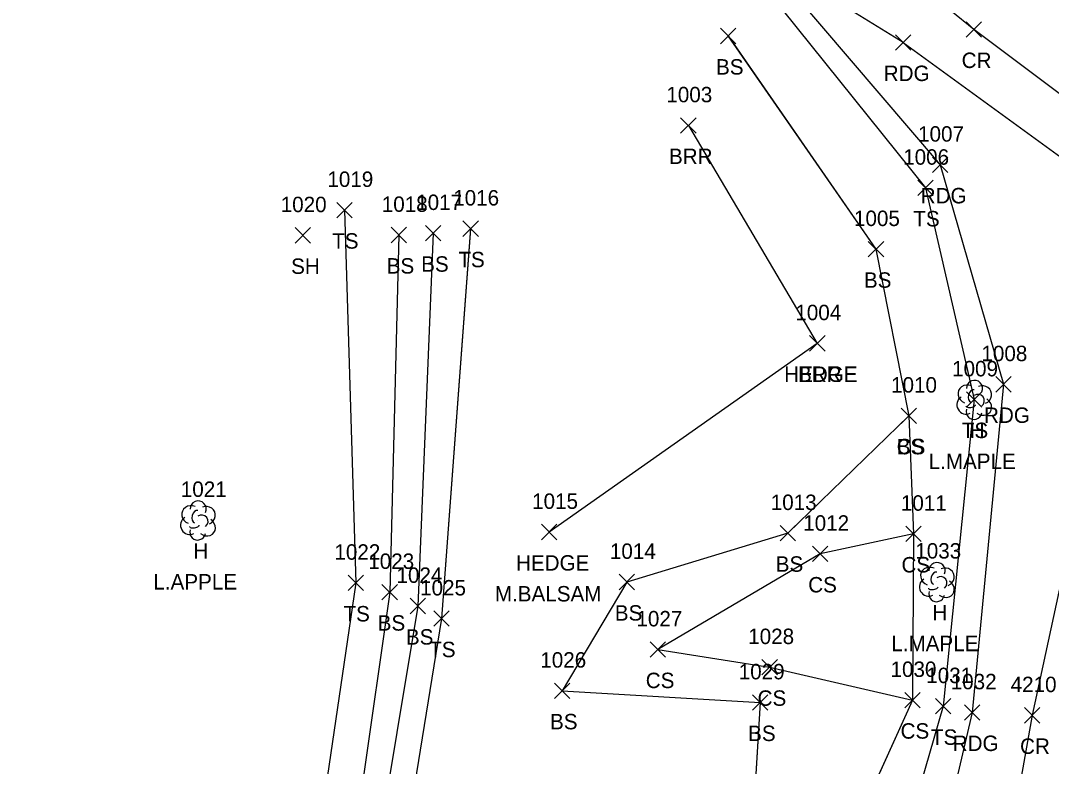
# Model space of a CAD drawing. Extents: x 1554668 to 1563881, y 831386 to 834374.
# Drawn here: x 1561824.1 to 1561957.7, y 834193 to 834289.6 of the extents above; entities that cross this region are included whole.
import ezdxf

# ---------------------------------------------------------------- set-up
doc = ezdxf.new("R2010")
doc.units = 0
for name, color, linetype in [('L_A', 7, 'Continuous'), ('L_C', 7, 'Continuous'), ('L_I', 7, 'Continuous'), ('L_TIC', 7, 'Continuous'), ('LABL', 7, 'Continuous'), ('LAHR', 7, 'Continuous'), ('LELB', 7, 'Continuous'), ('LTD', 7, 'Continuous'), ('P_A', 7, 'Continuous'), ('P_I', 7, 'Continuous'), ('P_TIC', 7, 'Continuous'), ('PEU', 7, 'Continuous'), ('PRC', 7, 'Continuous')]:
    doc.layers.add(name, color=color, linetype=linetype)

msp = doc.modelspace()

# ---------------------------------------------------------------- linework, layer by layer
at = {"layer": 'L_TIC'}
for points in [[(1561914.8, 834286.64), (1561916.8, 834288.64)], [(1561916.8, 834286.64), (1561914.8, 834288.64)], [(1561909.65, 834275.05), (1561911.65, 834277.05)], [(1561911.65, 834275.05), (1561909.65, 834277.05)], [(1561940.4, 834266.96), (1561942.4, 834268.96)], [(1561942.4, 834266.96), (1561940.4, 834268.96)], [(1561865.07, 834264.08), (1561867.07, 834266.08)], [(1561867.07, 834264.08), (1561865.07, 834266.08)], [(1561876.58, 834261.09), (1561878.58, 834263.09)], [(1561878.58, 834261.09), (1561876.58, 834263.09)], [(1561881.43, 834261.67), (1561883.43, 834263.67)], [(1561883.43, 834261.67), (1561881.43, 834263.67)], [(1561859.67, 834260.81), (1561861.67, 834262.81)], [(1561861.67, 834260.81), (1561859.67, 834262.81)], [(1561872.11, 834260.85), (1561874.11, 834262.85)], [(1561874.11, 834260.85), (1561872.11, 834262.85)], [(1561933.97, 834259.01), (1561935.97, 834261.01)], [(1561935.97, 834259.01), (1561933.97, 834261.01)], [(1561926.37, 834246.81), (1561928.37, 834248.81)], [(1561928.37, 834246.81), (1561926.37, 834248.81)], [(1561926.37, 834246.81), (1561928.37, 834248.81)], [(1561928.37, 834246.81), (1561926.37, 834248.81)], [(1561946.69, 834239.53), (1561948.69, 834241.53)], [(1561948.69, 834239.53), (1561946.69, 834241.53)], [(1561938.22, 834237.43), (1561940.22, 834239.43)], [(1561940.22, 834237.43), (1561938.22, 834239.43)], [(1561938.22, 834237.43), (1561940.22, 834239.43)], [(1561940.22, 834237.43), (1561938.22, 834239.43)], [(1561891.61, 834222.36), (1561893.61, 834224.36)], [(1561893.61, 834222.36), (1561891.61, 834224.36)], [(1561922.54, 834222.21), (1561924.54, 834224.21)], [(1561924.54, 834222.21), (1561922.54, 834224.21)], [(1561938.84, 834222.12), (1561940.84, 834224.12)], [(1561940.84, 834222.12), (1561938.84, 834224.12)], [(1561938.84, 834222.12), (1561940.84, 834224.12)], [(1561940.84, 834222.12), (1561938.84, 834224.12)], [(1561926.74, 834219.53), (1561928.74, 834221.53)], [(1561928.74, 834219.53), (1561926.74, 834221.53)], [(1561866.54, 834215.77), (1561868.54, 834217.77)], [(1561868.54, 834215.77), (1561866.54, 834217.77)], [(1561901.68, 834215.88), (1561903.68, 834217.88)], [(1561903.68, 834215.88), (1561901.68, 834217.88)], [(1561870.94, 834214.58), (1561872.94, 834216.58)], [(1561872.94, 834214.58), (1561870.94, 834216.58)], [(1561874.59, 834212.77), (1561876.59, 834214.77)], [(1561876.59, 834212.77), (1561874.59, 834214.77)], [(1561877.65, 834211.14), (1561879.65, 834213.14)], [(1561879.65, 834211.14), (1561877.65, 834213.14)], [(1561905.69, 834207.13), (1561907.69, 834209.13)], [(1561907.69, 834207.13), (1561905.69, 834209.13)], [(1561920.19, 834204.84), (1561922.19, 834206.84)], [(1561922.19, 834204.84), (1561920.19, 834206.84)], [(1561893.28, 834201.79), (1561895.28, 834203.79)], [(1561895.28, 834201.79), (1561893.28, 834203.79)], [(1561918.96, 834200.27), (1561920.96, 834202.27)], [(1561920.96, 834200.27), (1561918.96, 834202.27)], [(1561938.72, 834200.58), (1561940.72, 834202.58)], [(1561940.72, 834200.58), (1561938.72, 834202.58)], [(1561938.72, 834200.58), (1561940.72, 834202.58)], [(1561940.72, 834200.58), (1561938.72, 834202.58)], [(1561942.69, 834199.78), (1561944.69, 834201.78)], [(1561944.69, 834199.78), (1561942.69, 834201.78)]]:
    msp.add_lwpolyline(points, dxfattribs=at)
at = {"layer": 'LABL'}
msp.add_lwpolyline([(1561910.65, 834276.05), (1561927.37, 834247.81)], dxfattribs=at)
msp.add_lwpolyline([(1561910.65, 834276.05), (1561927.37, 834247.81)], dxfattribs=at)
msp.add_lwpolyline([(1561910.65, 834276.05), (1561927.37, 834247.81)], dxfattribs=at)
msp.add_lwpolyline([(1561910.65, 834276.05), (1561927.37, 834247.81)], dxfattribs=at)
at = {"layer": 'LAHR'}
for points in [[(1561927.37, 834247.81), (1561892.6, 834223.36)], [(1561927.37, 834247.81), (1561892.6, 834223.36)], [(1561927.37, 834247.81), (1561892.6, 834223.36)], [(1561927.37, 834247.81), (1561892.61, 834223.36)]]:
    msp.add_lwpolyline(points, dxfattribs=at)
at = {"layer": 'LELB'}
for points in [[(1561919.08, 834295.73), (1561941.4, 834267.96), (1561947.69, 834240.53), (1561943.69, 834200.78), (1561932.66, 834162.63), (1561925.37, 834110.73), (1561921.13, 834085.86), (1561912.26, 834075.85), (1561895, 834073.27), (1561871.2, 834079.27), (1561849.66, 834090.24), (1561839.97, 834096.35), (1561824.1, 834104.8)], [(1561919.08, 834295.72), (1561941.4, 834267.96), (1561947.69, 834240.53), (1561943.69, 834200.79), (1561932.65, 834162.63), (1561925.36, 834110.73), (1561921.13, 834085.86), (1561912.26, 834075.85), (1561895, 834073.27), (1561871.2, 834079.27), (1561849.66, 834090.24), (1561839.97, 834096.35), (1561824.1, 834104.81)], [(1561919.08, 834295.72), (1561941.4, 834267.96), (1561947.69, 834240.53), (1561943.69, 834200.79), (1561932.65, 834162.63), (1561925.36, 834110.73), (1561921.13, 834085.86), (1561912.26, 834075.85), (1561895, 834073.27), (1561871.2, 834079.27), (1561849.66, 834090.24), (1561839.97, 834096.35), (1561824.1, 834104.81)], [(1561919.08, 834295.72), (1561941.4, 834267.96), (1561947.69, 834240.53), (1561943.69, 834200.79), (1561932.65, 834162.63), (1561925.36, 834110.73), (1561921.13, 834085.86), (1561912.26, 834075.85), (1561895, 834073.27), (1561871.2, 834079.27), (1561849.66, 834090.24), (1561839.97, 834096.35), (1561824.1, 834104.81)], [(1561915.79, 834287.64), (1561934.97, 834260.01), (1561939.22, 834238.43), (1561923.53, 834223.21), (1561902.68, 834216.87), (1561894.28, 834202.79), (1561919.96, 834201.27), (1561917.71, 834164.14), (1561898.7, 834113.91)], [(1561915.79, 834287.64), (1561934.97, 834260.01), (1561939.22, 834238.43), (1561923.53, 834223.21), (1561902.68, 834216.87), (1561894.28, 834202.79), (1561919.96, 834201.27), (1561917.71, 834164.14), (1561898.7, 834113.91)], [(1561915.79, 834287.64), (1561934.97, 834260.01), (1561939.22, 834238.43), (1561923.53, 834223.21), (1561902.68, 834216.87), (1561894.28, 834202.79), (1561919.96, 834201.27), (1561917.71, 834164.14), (1561898.7, 834113.91)], [(1561915.8, 834287.64), (1561934.97, 834260.01), (1561939.22, 834238.43), (1561923.54, 834223.21), (1561902.68, 834216.88), (1561894.28, 834202.79), (1561919.96, 834201.27), (1561917.71, 834164.15), (1561898.7, 834113.91)], [(1561866.07, 834265.08), (1561867.54, 834216.78), (1561860.17, 834166.54), (1561853.85, 834132.18), (1561845.91, 834108.87), (1561842.22, 834098.64)], [(1561866.07, 834265.08), (1561867.54, 834216.78), (1561860.17, 834166.54), (1561853.85, 834132.18), (1561845.91, 834108.87), (1561842.22, 834098.64)], [(1561866.07, 834265.08), (1561867.54, 834216.78), (1561860.17, 834166.54), (1561853.85, 834132.18), (1561845.91, 834108.87), (1561842.22, 834098.64)], [(1561866.07, 834265.08), (1561867.54, 834216.77), (1561860.18, 834166.55), (1561853.85, 834132.18), (1561845.91, 834108.88), (1561842.22, 834098.64)], [(1561873.11, 834261.85), (1561871.94, 834215.58), (1561864.78, 834165.46), (1561857.4, 834131.83), (1561850.09, 834109.01)], [(1561873.11, 834261.85), (1561871.94, 834215.58), (1561864.78, 834165.46), (1561857.4, 834131.83), (1561850.09, 834109.01)], [(1561873.11, 834261.85), (1561871.94, 834215.58), (1561864.78, 834165.46), (1561857.4, 834131.83), (1561850.09, 834109.01)], [(1561873.11, 834261.85), (1561871.94, 834215.58), (1561864.78, 834165.46), (1561857.4, 834131.83), (1561850.09, 834109.01)], [(1561877.58, 834262.09), (1561875.59, 834213.77), (1561867.47, 834164.91), (1561860.26, 834130.51), (1561853.24, 834109.48)], [(1561877.58, 834262.09), (1561875.59, 834213.77), (1561867.47, 834164.91), (1561860.26, 834130.51), (1561853.24, 834109.48)], [(1561877.58, 834262.09), (1561875.59, 834213.77), (1561867.47, 834164.91), (1561860.26, 834130.51), (1561853.24, 834109.48)], [(1561877.58, 834262.09), (1561875.59, 834213.77), (1561867.47, 834164.91), (1561860.26, 834130.51), (1561853.24, 834109.48)], [(1561882.43, 834262.68), (1561878.65, 834212.14), (1561870.93, 834164.42), (1561862.83, 834129.23), (1561855, 834109.43)], [(1561882.43, 834262.68), (1561878.65, 834212.14), (1561870.93, 834164.42), (1561862.83, 834129.23), (1561855, 834109.43)], [(1561882.43, 834262.68), (1561878.65, 834212.14), (1561870.93, 834164.42), (1561862.83, 834129.23), (1561855, 834109.43)], [(1561882.43, 834262.67), (1561878.65, 834212.14), (1561870.93, 834164.42), (1561862.84, 834129.24), (1561855, 834109.43)], [(1561939.22, 834238.43), (1561939.84, 834223.12), (1561927.74, 834220.53), (1561906.69, 834208.13), (1561921.18, 834205.84), (1561939.72, 834201.58), (1561922.59, 834163.79), (1561910.1, 834112.74), (1561913.77, 834090.86)], [(1561939.22, 834238.43), (1561939.84, 834223.12), (1561927.74, 834220.53), (1561906.69, 834208.13), (1561921.18, 834205.84), (1561939.72, 834201.58), (1561922.59, 834163.79), (1561910.1, 834112.74), (1561913.77, 834090.86)], [(1561939.22, 834238.43), (1561939.84, 834223.12), (1561927.74, 834220.53), (1561906.69, 834208.13), (1561921.18, 834205.84), (1561939.72, 834201.58), (1561922.59, 834163.79), (1561910.1, 834112.74), (1561913.77, 834090.86)], [(1561939.22, 834238.43), (1561939.84, 834223.12), (1561927.74, 834220.53), (1561906.69, 834208.13), (1561921.19, 834205.84), (1561939.72, 834201.58), (1561922.59, 834163.8), (1561910.1, 834112.74), (1561913.77, 834090.86)], [(1561939.84, 834223.12), (1561939.72, 834201.58)], [(1561939.84, 834223.12), (1561939.72, 834201.58)], [(1561939.84, 834223.12), (1561939.72, 834201.58)], [(1561939.84, 834223.12), (1561939.72, 834201.58)]]:
    msp.add_lwpolyline(points, dxfattribs=at)
at = {"layer": 'LTD'}
for p, q in [((1561947.69, 834240.53), (1561947.69, 834240.53)), ((1561947.69, 834240.53), (1561947.69, 834240.53)), ((1561847.07, 834224.91), (1561847.07, 834224.91)), ((1561847.07, 834224.91), (1561847.07, 834224.91)), ((1561942.85, 834216.92), (1561942.85, 834216.92)), ((1561942.85, 834216.92), (1561942.85, 834216.92))]:
    msp.add_line(p, q, dxfattribs=at)
for centre in [(1561947.74, 834241.97), (1561847.11, 834226.34), (1561942.89, 834218.36)]:
    msp.add_arc(centre, 1.05, 335.5272, 180.9563, dxfattribs=at)
for centre, major_axis, ratio, start_param, end_param in [((1561946.9, 834241.2), (1.21, -0.51), 0.895232, 1.570796, 4.712389), ((1561947.48, 834240.99), (-0.208, -0.792), 0.645439, 3.141593, 6.283185), ((1561948.73, 834241.12), (-1.14, -0.48), 0.949671, 1.570796, 4.712389), ((1561946.61, 834239.82), (0.58, -1.04), 0.959034, 3.141593, 6.283185), ((1561948.19, 834240.37), (-0.5, 0.667), 0.989748, 3.141593, 6.283185), ((1561948.69, 834239.7), (-1.09, 0.79), 0.841452, 1.570796, 4.712389), ((1561947.69, 834239.03), (0.26, 1.06), 0.942809, 1.570796, 4.712389), ((1561947.24, 834239.78), (-0.625, -0.083), 0.423636, 0, 3.141593), ((1561846.27, 834225.57), (1.21, -0.51), 0.895232, 1.570796, 4.712389), ((1561846.86, 834225.36), (-0.208, -0.792), 0.645439, 3.141593, 6.283185), ((1561847.57, 834224.74), (-0.5, 0.667), 0.989748, 3.141593, 6.283185), ((1561848.11, 834225.49), (-1.14, -0.48), 0.949671, 1.570796, 4.712389), ((1561845.98, 834224.2), (0.58, -1.04), 0.959034, 3.141593, 6.283185), ((1561848.07, 834224.07), (-1.09, 0.79), 0.841452, 1.570796, 4.712389), ((1561847.07, 834223.41), (0.26, 1.06), 0.942809, 1.570796, 4.712389), ((1561846.61, 834224.16), (-0.625, -0.083), 0.423636, 0, 3.141593), ((1561942.05, 834217.59), (1.21, -0.51), 0.895232, 1.570796, 4.712389), ((1561942.64, 834217.38), (-0.208, -0.792), 0.645439, 3.141593, 6.283185), ((1561943.35, 834216.76), (-0.5, 0.667), 0.989748, 3.141593, 6.283185), ((1561943.89, 834217.51), (-1.14, -0.48), 0.949671, 1.570796, 4.712389), ((1561941.76, 834216.22), (0.58, -1.04), 0.959034, 3.141593, 6.283185), ((1561943.85, 834216.09), (-1.09, 0.79), 0.841452, 1.570796, 4.712389), ((1561942.85, 834215.42), (0.26, 1.06), 0.942809, 1.570796, 4.712389), ((1561942.39, 834216.17), (-0.625, -0.083), 0.423636, 0, 3.141593)]:
    msp.add_ellipse(centre, major_axis=major_axis, ratio=ratio, start_param=start_param, end_param=end_param, dxfattribs=at)
at = {"layer": 'P_TIC'}
for points in [[(1561946.65, 834287.49), (1561948.65, 834289.49)], [(1561948.65, 834287.49), (1561946.65, 834289.49)], [(1561937.49, 834285.8), (1561939.49, 834287.8)], [(1561939.49, 834285.8), (1561937.49, 834287.8)], [(1561942.28, 834269.95), (1561944.28, 834271.95)], [(1561944.28, 834269.95), (1561942.28, 834271.95)], [(1561950.49, 834241.5), (1561952.49, 834243.5)], [(1561952.49, 834241.5), (1561950.49, 834243.5)], [(1561946.43, 834198.98), (1561948.43, 834200.98)], [(1561948.43, 834198.98), (1561946.43, 834200.98)], [(1561954.21, 834198.61), (1561956.21, 834200.61)], [(1561956.21, 834198.61), (1561954.21, 834200.61)]]:
    msp.add_lwpolyline(points, dxfattribs=at)
at = {"layer": 'PEU'}
for points in [[(1561919.94, 834298.23), (1561943.28, 834270.95), (1561951.49, 834242.5), (1561947.43, 834199.98), (1561938.33, 834160.95), (1561930.99, 834108.21), (1561926.2, 834084.15), (1561918.63, 834048.82), (1561911.3, 834007.02), (1561902.91, 833960.12), (1561894.33, 833910.71), (1561885.39, 833863.27), (1561878.37, 833822.84), (1561871.83, 833787.48), (1561866.71, 833759.34), (1561861.91, 833735.82)], [(1561919.94, 834298.23), (1561943.28, 834270.95), (1561951.49, 834242.5), (1561947.43, 834199.98), (1561938.33, 834160.95), (1561930.99, 834108.21), (1561926.2, 834084.15), (1561918.63, 834048.82), (1561911.3, 834007.02), (1561902.91, 833960.12), (1561894.33, 833910.71), (1561885.39, 833863.27), (1561878.37, 833822.84), (1561871.83, 833787.48), (1561866.71, 833759.34), (1561861.91, 833735.82)], [(1561919.94, 834298.23), (1561943.28, 834270.95), (1561951.49, 834242.5), (1561947.43, 834199.98), (1561938.33, 834160.95), (1561930.99, 834108.21), (1561926.2, 834084.15), (1561918.63, 834048.82), (1561911.3, 834007.02), (1561902.91, 833960.12), (1561894.33, 833910.71), (1561885.39, 833863.27), (1561878.37, 833822.84), (1561871.83, 833787.48), (1561866.71, 833759.34), (1561861.91, 833735.82)], [(1561919.94, 834298.23), (1561943.28, 834270.95), (1561951.49, 834242.5), (1561947.43, 834199.98), (1561938.34, 834160.95), (1561930.99, 834108.21), (1561926.2, 834084.15), (1561918.63, 834048.82), (1561911.3, 834007.01), (1561902.91, 833960.12), (1561894.33, 833910.71), (1561885.39, 833863.26), (1561878.37, 833822.84), (1561871.83, 833787.48), (1561866.71, 833759.34), (1561861.91, 833735.82)], [(1561938.5, 834286.8), (1561919.94, 834298.23)], [(1561938.5, 834286.8), (1561919.94, 834298.23)], [(1561938.5, 834286.8), (1561919.94, 834298.23)], [(1561938.49, 834286.8), (1561919.94, 834298.23)], [(1561938.49, 834286.8), (1561967.47, 834265.71), (1561993.87, 834247.5), (1562001.77, 834243.53), (1562043.09, 834215.98), (1562070.4, 834197.45), (1562101.05, 834180.13), (1562110.55, 834175.4), (1562151.88, 834156.06), (1562177.5, 834144.27), (1562206.56, 834132.06), (1562231.91, 834122.57), (1562256.63, 834113.7), (1562290.5, 834101.55), (1562318.45, 834090.05), (1562334.91, 834086.27), (1562364.5, 834080.77), (1562384.3, 834077.35), (1562395.73, 834075.71), (1562408.43, 834072.34), (1562435.46, 834067.18)], [(1561938.5, 834286.8), (1561967.48, 834265.71), (1561993.87, 834247.49), (1562001.77, 834243.53), (1562043.1, 834215.98), (1562070.41, 834197.45), (1562101.05, 834180.14), (1562110.55, 834175.41), (1562151.88, 834156.07), (1562177.5, 834144.28), (1562206.57, 834132.06), (1562231.92, 834122.58), (1562256.64, 834113.71), (1562290.5, 834101.56), (1562318.45, 834090.05), (1562334.91, 834086.27), (1562364.51, 834080.77), (1562384.31, 834077.35), (1562395.74, 834075.71), (1562408.44, 834072.35), (1562435.47, 834067.18)], [(1561938.5, 834286.8), (1561967.48, 834265.71), (1561993.87, 834247.49), (1562001.77, 834243.53), (1562043.1, 834215.98), (1562070.41, 834197.45), (1562101.05, 834180.14), (1562110.55, 834175.41), (1562151.88, 834156.07), (1562177.5, 834144.28), (1562206.57, 834132.06), (1562231.92, 834122.58), (1562256.64, 834113.71), (1562290.5, 834101.56), (1562318.45, 834090.05), (1562334.91, 834086.27), (1562364.51, 834080.77), (1562384.31, 834077.35), (1562395.74, 834075.71), (1562408.44, 834072.35), (1562435.47, 834067.18)], [(1561938.5, 834286.8), (1561967.48, 834265.71), (1561993.87, 834247.49), (1562001.77, 834243.53), (1562043.1, 834215.98), (1562070.41, 834197.45), (1562101.05, 834180.14), (1562110.55, 834175.41), (1562151.88, 834156.07), (1562177.5, 834144.28), (1562206.57, 834132.06), (1562231.92, 834122.58), (1562256.64, 834113.71), (1562290.5, 834101.56), (1562318.45, 834090.05), (1562334.91, 834086.27), (1562364.51, 834080.77), (1562384.31, 834077.35), (1562395.74, 834075.71), (1562408.44, 834072.35), (1562435.47, 834067.18)]]:
    msp.add_lwpolyline(points, dxfattribs=at)
at = {"layer": 'PRC'}
for points in [[(1562507.66, 834058.47), (1562489.82, 834063.7), (1562466.19, 834069.13), (1562436.13, 834075.75), (1562408.22, 834079.72), (1562320.46, 834097.25), (1562291.25, 834107.33), (1562261.72, 834117.67), (1562206.92, 834138.36), (1562180.71, 834150.24), (1562141.77, 834168.72), (1562097.33, 834192.8), (1562041.49, 834228.28), (1562010.59, 834247.19), (1561969.73, 834271.93), (1561947.65, 834288.49), (1561929.77, 834303.06), (1561897.8, 834328.16), (1561868.94, 834345.79)], [(1562507.67, 834058.48), (1562489.82, 834063.7), (1562466.2, 834069.13), (1562436.14, 834075.75), (1562408.23, 834079.73), (1562320.47, 834097.25), (1562291.25, 834107.33), (1562261.73, 834117.67), (1562206.93, 834138.37), (1562180.72, 834150.24), (1562141.78, 834168.73), (1562097.33, 834192.81), (1562041.5, 834228.28), (1562010.6, 834247.2), (1561969.74, 834271.93), (1561947.66, 834288.49), (1561929.78, 834303.06), (1561897.8, 834328.17), (1561868.95, 834345.79)], [(1562507.67, 834058.48), (1562489.82, 834063.7), (1562466.2, 834069.13), (1562436.14, 834075.75), (1562408.23, 834079.73), (1562320.47, 834097.25), (1562291.25, 834107.33), (1562261.73, 834117.67), (1562206.93, 834138.37), (1562180.72, 834150.24), (1562141.78, 834168.73), (1562097.33, 834192.81), (1562041.5, 834228.28), (1562010.6, 834247.2), (1561969.74, 834271.93), (1561947.66, 834288.49), (1561929.78, 834303.06), (1561897.8, 834328.17), (1561868.95, 834345.79)], [(1562507.67, 834058.48), (1562489.82, 834063.7), (1562466.2, 834069.13), (1562436.14, 834075.75), (1562408.23, 834079.73), (1562320.47, 834097.25), (1562291.25, 834107.33), (1562261.73, 834117.67), (1562206.93, 834138.37), (1562180.72, 834150.24), (1562141.78, 834168.73), (1562097.33, 834192.81), (1562041.5, 834228.28), (1562010.6, 834247.2), (1561969.74, 834271.93), (1561947.66, 834288.49), (1561929.78, 834303.06), (1561897.8, 834328.17), (1561868.95, 834345.79)], [(1561967.48, 834265.71), (1561963.05, 834235.77), (1561955.22, 834199.61), (1561950.82, 834174.79), (1561945.53, 834150.77)], [(1561967.48, 834265.71), (1561963.05, 834235.77), (1561955.22, 834199.61), (1561950.82, 834174.79), (1561945.53, 834150.77)], [(1561967.48, 834265.71), (1561963.05, 834235.77), (1561955.22, 834199.61), (1561950.82, 834174.79), (1561945.53, 834150.77)], [(1561967.47, 834265.71), (1561963.04, 834235.77), (1561955.21, 834199.61), (1561950.81, 834174.79), (1561945.53, 834150.77)]]:
    msp.add_lwpolyline(points, dxfattribs=at)

# ---------------------------------------------------------------- texts
at = {"layer": 'L_A'}
for s, p in [('BS', (1561914.24, 834282.64)), ('BRR', (1561908.14, 834271.05)), ('TS', (1561939.81, 834262.96)), ('TS', (1561864.48, 834260.08)), ('BS', (1561876.02, 834257.09)), ('TS', (1561880.84, 834257.67)), ('SH', (1561859.16, 834256.81)), ('BS', (1561871.55, 834256.85)), ('BS', (1561933.41, 834255.01)), ('HEDGE', (1561923.07, 834242.81)), ('BRR', (1561924.86, 834242.81)), ('TS', (1561946.1, 834235.53)), ('H', (1561947.13, 834235.53)), ('CS', (1561937.66, 834233.43)), ('BS', (1561937.66, 834233.43)), ('H', (1561846.5, 834219.91)), ('HEDGE', (1561888.31, 834218.36)), ('BS', (1561921.98, 834218.21)), ('CS', (1561938.28, 834218.12)), ('CS', (1561938.28, 834218.12)), ('CS', (1561926.19, 834215.53)), ('TS', (1561865.95, 834211.77)), ('BS', (1561901.12, 834211.88)), ('H', (1561942.28, 834211.92)), ('BS', (1561870.38, 834210.58)), ('BS', (1561874.04, 834208.77)), ('TS', (1561877.06, 834207.14)), ('CS', (1561905.13, 834203.13)), ('CS', (1561919.63, 834200.84)), ('BS', (1561892.72, 834197.79)), ('BS', (1561918.4, 834196.27)), ('CS', (1561938.16, 834196.58)), ('CS', (1561938.16, 834196.58)), ('TS', (1561942.1, 834195.78))]:
    msp.add_text(s, height=2, dxfattribs=at).set_placement(p)
at = {"layer": 'L_C'}
for s, p in [('L.MAPLE', (1561941.8, 834231.53)), ('L.APPLE', (1561841.3, 834215.91)), ('M.BALSAM', (1561885.57, 834214.36)), ('L.MAPLE', (1561936.96, 834207.92))]:
    msp.add_text(s, height=2, dxfattribs=at).set_placement(p)
at = {"layer": 'L_I'}
for s, p in [('1003', (1561907.8, 834279.05)), ('1006', (1561938.5, 834270.96)), ('1019', (1561863.86, 834268.08)), ('1017', (1561875.37, 834265.09)), ('1016', (1561880.17, 834265.67)), ('1020', (1561857.81, 834264.81)), ('1018', (1561870.91, 834264.85)), ('1005', (1561932.12, 834263.01)), ('1004', (1561924.52, 834250.81)), ('1004', (1561924.52, 834250.81)), ('1009', (1561944.84, 834243.53)), ('1009', (1561944.84, 834243.53)), ('1010', (1561936.93, 834241.43)), ('1010', (1561936.93, 834241.43)), ('1021', (1561844.86, 834227.91)), ('1015', (1561890.4, 834226.36)), ('1013', (1561921.33, 834226.21)), ('1011', (1561938.2, 834226.12)), ('1011', (1561938.2, 834226.12)), ('1012', (1561925.54, 834223.53)), ('1022', (1561864.77, 834219.77)), ('1014', (1561900.48, 834219.88)), ('1033', (1561940.07, 834219.92)), ('1023', (1561869.16, 834218.58)), ('1024', (1561872.82, 834216.77)), ('1025', (1561875.88, 834215.14)), ('1027', (1561903.92, 834211.13)), ('1028', (1561918.41, 834208.84)), ('1026', (1561891.46, 834205.79)), ('1029', (1561917.18, 834204.27)), ('1030', (1561936.86, 834204.58)), ('1030', (1561936.86, 834204.58)), ('1031', (1561941.49, 834203.78))]:
    msp.add_text(s, height=2, dxfattribs=at).set_placement(p)
at = {"layer": 'P_A'}
for s, p in [('CR', (1561946.08, 834283.49)), ('RDG', (1561935.98, 834281.8)), ('RDG', (1561940.77, 834265.95)), ('RDG', (1561948.98, 834237.5)), ('RDG', (1561944.92, 834194.98)), ('CR', (1561953.65, 834194.61))]:
    msp.add_text(s, height=2, dxfattribs=at).set_placement(p)
at = {"layer": 'P_I'}
for s, p in [('1007', (1561940.43, 834273.95)), ('1008', (1561948.64, 834245.5)), ('1032', (1561944.66, 834202.98)), ('4210', (1561952.43, 834202.61))]:
    msp.add_text(s, height=2, dxfattribs=at).set_placement(p)

doc.saveas('drawing.dxf')
